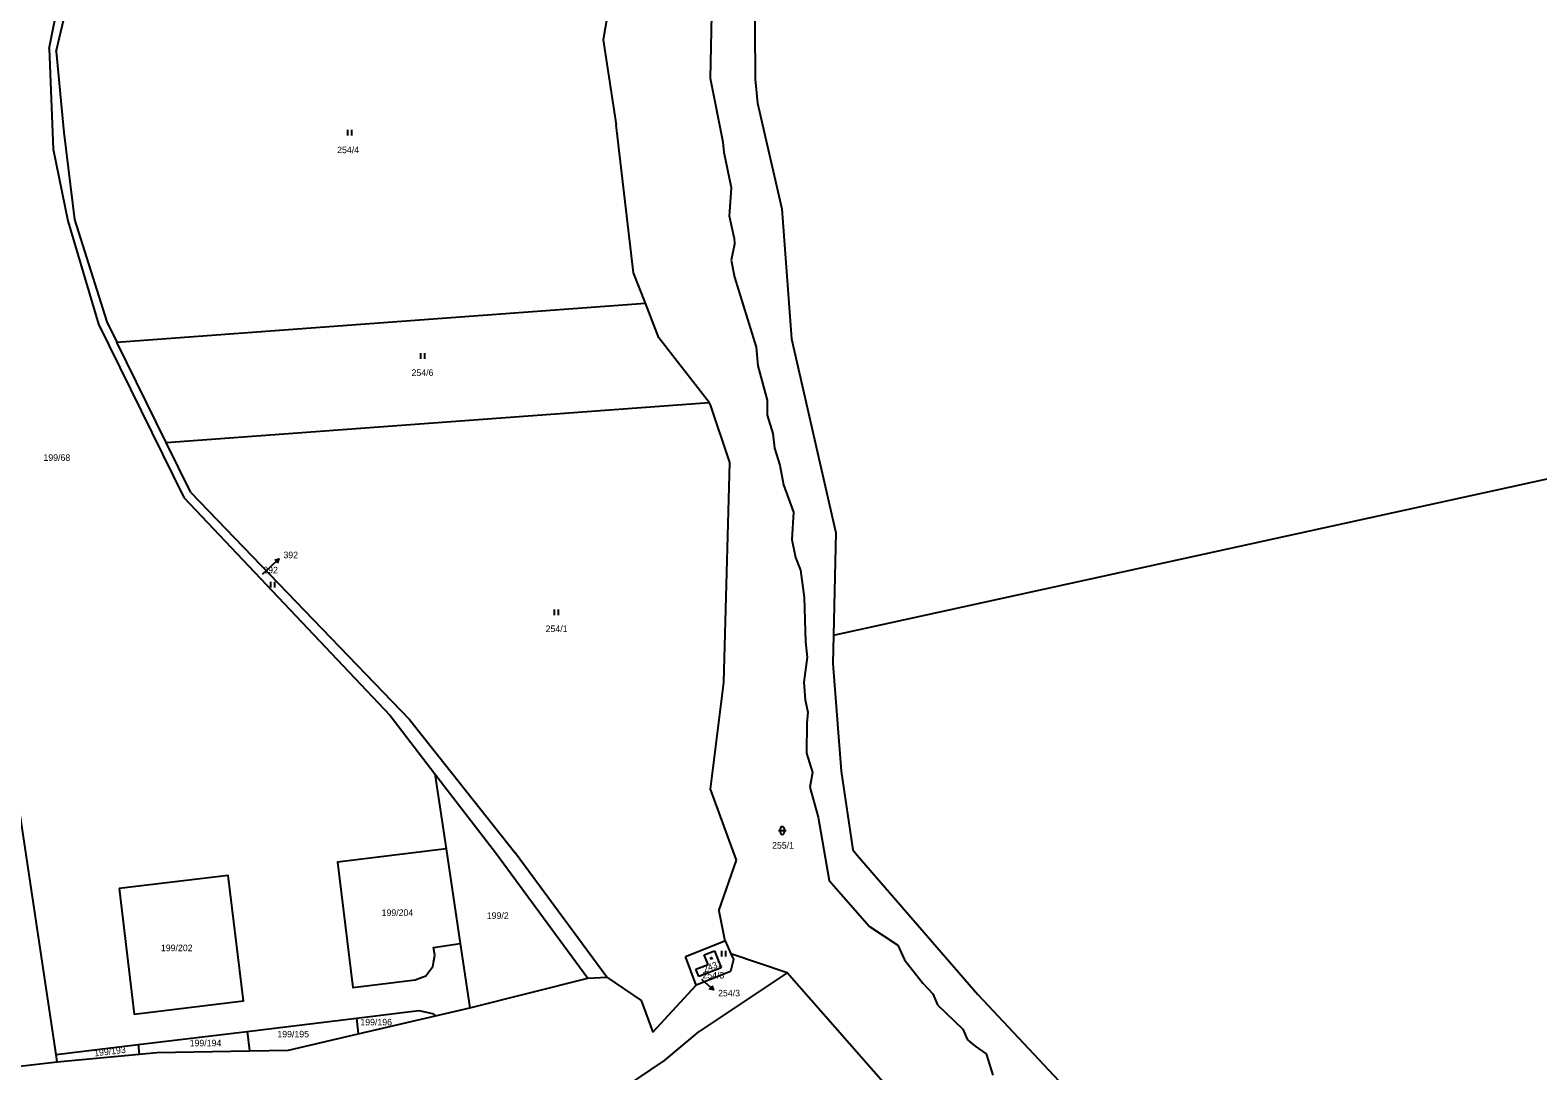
# Model space of a CAD drawing. Extents: x -735249 to -729401, y -1124843 to -1121828.
# Drawn here: x -732832.6 to -732441, y -1123543.4 to -1123273.2 of the extents above; entities that cross this region are included whole.
import ezdxf

# ---------------------------------------------------------------- set-up
doc = ezdxf.new("R2010")
doc.units = 0
for name, color, linetype in [('Vrstva 1', 7, 'Continuous'), ('Vrstva 16', 7, 'Continuous'), ('Vrstva 18', 7, 'Continuous'), ('Vrstva 19', 7, 'Continuous'), ('Vrstva 25', 7, 'Continuous'), ('Vrstva 4', 7, 'Continuous')]:
    doc.layers.add(name, color=color, linetype=linetype)

msp = doc.modelspace()

# ---------------------------------------------------------------- linework, layer by layer
at = {"layer": 'Vrstva 1'}
for points in [[(-732825.86, -1123539.19), (-732873.09, -1123224.61)], [(-732680.05, -1123253.87), (-732683.74, -1123275.75)], [(-732644.47, -1123258.86), (-732644.24, -1123285.88)], [(-732827.64, -1123277.95), (-732825.06, -1123264.97)], [(-732825.83, -1123278.77), (-732822.56, -1123264.84)], [(-732683.74, -1123275.75), (-732680.35, -1123297.82)], [(-732827.64, -1123277.95), (-732826.6, -1123304.11)], [(-732825.83, -1123278.77), (-732823.86, -1123299.75)], [(-732644.24, -1123285.88), (-732643.63, -1123292.17)], [(-732643.63, -1123292.17), (-732637.29, -1123319.6)], [(-732823.86, -1123299.75), (-732821.06, -1123322.37)], [(-732675.89, -1123336.19), (-732680.35, -1123297.82)], [(-732826.6, -1123304.11), (-732822.76, -1123322.68)], [(-732637.29, -1123319.6), (-732634.83, -1123353.3)], [(-732822.76, -1123322.68), (-732814.79, -1123349.5)], [(-732821.06, -1123322.37), (-732812.66, -1123348.89)], [(-732672.78, -1123344.05), (-732675.89, -1123336.19)], [(-732810.07, -1123354.2), (-732672.78, -1123344.05)], [(-732669.25, -1123353.08), (-732672.78, -1123344.05)], [(-732814.79, -1123349.5), (-732792.63, -1123394.54)], [(-732812.66, -1123348.89), (-732810.07, -1123354.2)], [(-732797.23, -1123380.27), (-732810.07, -1123354.2)], [(-732656.23, -1123369.85), (-732669.25, -1123353.08)], [(-732634.83, -1123353.3), (-732623.29, -1123403.75)], [(-732623.89, -1123430.24), (-732300.13, -1123359.43)], [(-732797.23, -1123380.27), (-732656.23, -1123369.85)], [(-732655.85, -1123370.5), (-732656.23, -1123369.85)], [(-732650.83, -1123385.45), (-732655.85, -1123370.5)], [(-732790.84, -1123393.28), (-732797.23, -1123380.27)], [(-732652.44, -1123442.59), (-732650.83, -1123385.45)], [(-732792.63, -1123394.54), (-732739.09, -1123451.17)], [(-732790.84, -1123393.28), (-732734.02, -1123452.2)], [(-732623.29, -1123403.75), (-732623.89, -1123430.24)], [(-732623.89, -1123430.24), (-732624.05, -1123437.63)], [(-732624.05, -1123437.63), (-732621.93, -1123465.61)], [(-732655.85, -1123470.29), (-732652.44, -1123442.59)], [(-732739.09, -1123451.17), (-732727.46, -1123466.32)], [(-732734.02, -1123452.2), (-732706.58, -1123486.78)], [(-732727.46, -1123466.32), (-732711.68, -1123486.72)], [(-732727.46, -1123466.32), (-732724.54, -1123485.78)], [(-732621.93, -1123465.61), (-732618.9, -1123486.04)], [(-732649.13, -1123488.69), (-732655.85, -1123470.29)], [(-732724.54, -1123485.78), (-732752.74, -1123489.21), (-732748.79, -1123521.77), (-732732.59, -1123519.81), (-732729.78, -1123518.71), (-732727.97, -1123516.32), (-732727.51, -1123513.36), (-732727.78, -1123511.37), (-732720.85, -1123510.33)], [(-732724.54, -1123485.78), (-732720.85, -1123510.33)], [(-732711.68, -1123486.72), (-732687.74, -1123519.34)], [(-732682.79, -1123519.1), (-732706.58, -1123486.78)], [(-732618.9, -1123486.04), (-732617.8, -1123487.4)], [(-732617.8, -1123487.4), (-732586.41, -1123523.54)], [(-732653.67, -1123501.86), (-732649.13, -1123488.69)], [(-732809.47, -1123496.09), (-732805.53, -1123528.66), (-732777.18, -1123525.22), (-732781.13, -1123492.65), (-732809.47, -1123496.09)], [(-732653.67, -1123501.86), (-732652.14, -1123509.65)], [(-732720.85, -1123510.33), (-732718.35, -1123527.01)], [(-732662.32, -1123513.75), (-732652.14, -1123509.65)], [(-732652.14, -1123509.65), (-732652.02, -1123509.61)], [(-732652.02, -1123509.61), (-732650.56, -1123512.98)], [(-732659.6, -1123521.17), (-732662.32, -1123513.75)], [(-732659.65, -1123517.02), (-732656.51, -1123515.76)], [(-732657.51, -1123513.27), (-732654.81, -1123512.25)], [(-732656.51, -1123515.76), (-732657.51, -1123513.27)], [(-732654.81, -1123512.25), (-732653.06, -1123516.63)], [(-732649.92, -1123514.47), (-732650.69, -1123517.61)], [(-732635.91, -1123517.96), (-732650.56, -1123512.98)], [(-732650.56, -1123512.98), (-732649.92, -1123514.47)], [(-732718.35, -1123527.01), (-732687.74, -1123519.34)], [(-732687.74, -1123519.34), (-732682.79, -1123519.1)], [(-732682.79, -1123519.1), (-732673.91, -1123525.14)], [(-732658.91, -1123518.86), (-732659.65, -1123517.02)], [(-732650.69, -1123517.61), (-732659.6, -1123521.17)], [(-732653.06, -1123516.63), (-732658.91, -1123518.86)], [(-732635.91, -1123517.96), (-732658.84, -1123533.21)], [(-732607.31, -1123550.57), (-732635.91, -1123517.96)], [(-732670.83, -1123533.38), (-732659.6, -1123521.17)], [(-732586.41, -1123523.54), (-732560.13, -1123551.66)], [(-732727.33, -1123529.11), (-732718.35, -1123527.01)], [(-732673.91, -1123525.14), (-732670.83, -1123533.38)], [(-732776.22, -1123533.16), (-732747.83, -1123529.72)], [(-732747.83, -1123529.72), (-732731.63, -1123527.75), (-732728.07, -1123528.54), (-732727.33, -1123529.11)], [(-732747.83, -1123529.72), (-732747.34, -1123533.79)], [(-732747.34, -1123533.79), (-732727.33, -1123529.11)], [(-732804.57, -1123536.6), (-732776.22, -1123533.16)], [(-732776.22, -1123533.16), (-732775.61, -1123538.2)], [(-732765.44, -1123538.02), (-732747.34, -1123533.79)], [(-732667.85, -1123540.71), (-732658.84, -1123533.21)], [(-732825.86, -1123539.19), (-732804.57, -1123536.6)], [(-732825.57, -1123541.1), (-732825.86, -1123539.19)], [(-732825.57, -1123541.1), (-732804.27, -1123539.07)], [(-732804.57, -1123536.6), (-732804.27, -1123539.07)], [(-732804.27, -1123539.07), (-732799.66, -1123538.63)], [(-732799.66, -1123538.63), (-732775.61, -1123538.2)], [(-732775.61, -1123538.2), (-732765.44, -1123538.02)], [(-732836.01, -1123542.25), (-732825.57, -1123541.1)], [(-732682.19, -1123550.44), (-732667.85, -1123540.71)]]:
    msp.add_lwpolyline(points, dxfattribs=at)
at = {"layer": 'Vrstva 16'}
for points in [[(-732772.23, -1123414.43), (-732770.19, -1123412.54)], [(-732658.17, -1123519.62), (-732657.33, -1123520.37)]]:
    msp.add_lwpolyline(points, dxfattribs=at)
at = {"layer": 'Vrstva 25'}
for points in [[(-732750.087, -1123300.535), (-732750.087, -1123299.035)], [(-732749.053, -1123300.535), (-732749.053, -1123299.035)], [(-732731.097, -1123358.555), (-732731.097, -1123357.055)], [(-732730.063, -1123358.555), (-732730.063, -1123357.055)], [(-732770.19, -1123412.54), (-732767.989, -1123410.502)], [(-732769.063, -1123410.815), (-732767.989, -1123410.502), (-732768.383, -1123411.548)], [(-732770.057, -1123417.925), (-732770.057, -1123416.425)], [(-732769.023, -1123417.925), (-732769.023, -1123416.425)], [(-732696.397, -1123425.125), (-732696.397, -1123423.625)], [(-732695.363, -1123425.125), (-732695.363, -1123423.625)], [(-732637.72, -1123481.51), (-732637.72, -1123480.51)], [(-732636.72, -1123480.51), (-732636.72, -1123481.51)], [(-732638.22, -1123481.01), (-732636.22, -1123481.01)], [(-732652.917, -1123513.725), (-732652.917, -1123512.225)], [(-732651.883, -1123513.725), (-732651.883, -1123512.225)], [(-732657.33, -1123520.37), (-732655.094, -1123522.369)], [(-732655.506, -1123521.33), (-732655.094, -1123522.369), (-732656.173, -1123522.075)]]:
    msp.add_lwpolyline(points, dxfattribs=at)
msp.add_circle((-732655.63, -1123514.17), 0.175, dxfattribs=at)
for centre, start, end in [((-732637.22, -1123480.51), 0.10099, 180.00143), ((-732637.22, -1123481.51), 180.10243, 0.00286)]:
    msp.add_arc(centre, 0.5, start, end, dxfattribs=at)
at = {"layer": 'Vrstva 4'}
for points in [[(-732655.86, -1123285.79), (-732655.35, -1123260.83)], [(-732652.54, -1123302.28), (-732655.86, -1123285.79)], [(-732652.35, -1123305), (-732652.54, -1123302.28)], [(-732650.37, -1123314.1), (-732652.35, -1123305)], [(-732650.94, -1123321.51), (-732650.37, -1123314.1)], [(-732649.75, -1123327.06), (-732650.94, -1123321.51)], [(-732649.75, -1123327.06), (-732649.65, -1123328.78)], [(-732649.65, -1123328.78), (-732650.5, -1123332.89)], [(-732650.5, -1123332.89), (-732649.67, -1123337.3)], [(-732649.67, -1123337.3), (-732644.01, -1123355.52)], [(-732644.01, -1123355.52), (-732643.58, -1123360.35)], [(-732643.58, -1123360.35), (-732641.16, -1123369.26)], [(-732641.16, -1123369.26), (-732641.18, -1123373.19)], [(-732641.18, -1123373.19), (-732639.63, -1123377.95)], [(-732639.63, -1123377.95), (-732639.24, -1123381.71)], [(-732639.24, -1123381.71), (-732637.81, -1123386.15)], [(-732637.81, -1123386.15), (-732636.94, -1123391.21)], [(-732636.94, -1123391.21), (-732634.33, -1123398.36)], [(-732634.33, -1123398.36), (-732634.72, -1123405.48)], [(-732634.72, -1123405.48), (-732633.82, -1123410.12)], [(-732633.82, -1123410.12), (-732632.48, -1123413.4)], [(-732632.48, -1123413.4), (-732631.5, -1123420.54)], [(-732631.5, -1123420.54), (-732631.21, -1123432.05)], [(-732631.21, -1123432.05), (-732630.73, -1123436.03)], [(-732630.73, -1123436.03), (-732631.63, -1123442.48)], [(-732631.63, -1123442.48), (-732631.3, -1123447.04)], [(-732631.3, -1123447.04), (-732630.57, -1123450.29)], [(-732630.88, -1123453.16), (-732630.9, -1123460.94)], [(-732630.57, -1123450.29), (-732630.88, -1123453.16)], [(-732630.9, -1123460.94), (-732629.41, -1123465.92)], [(-732629.41, -1123465.92), (-732630.02, -1123469.76)], [(-732630.02, -1123469.76), (-732627.87, -1123477.56)], [(-732627.87, -1123477.56), (-732625.03, -1123494.01)], [(-732625.03, -1123494.01), (-732614.53, -1123505.96)], [(-732614.53, -1123505.96), (-732607.22, -1123510.75)], [(-732607.22, -1123510.75), (-732605.49, -1123514.55)], [(-732605.49, -1123514.55), (-732600.73, -1123520.66)], [(-732600.73, -1123520.66), (-732598.13, -1123523.41)], [(-732598.13, -1123523.41), (-732596.89, -1123526.23)], [(-732596.89, -1123526.23), (-732590.36, -1123532.56)], [(-732590.36, -1123532.56), (-732589.13, -1123535.33)], [(-732589.13, -1123535.33), (-732587.11, -1123536.97)], [(-732587.11, -1123536.97), (-732584.29, -1123538.98)], [(-732584.29, -1123538.98), (-732582.54, -1123544.54)]]:
    msp.add_lwpolyline(points, dxfattribs=at)

# ---------------------------------------------------------------- texts
at = {"layer": 'Vrstva 16'}
for s, p in [('392', (-732766.79, -1123410.3)), ('254/3', (-732653.89, -1123524.07))]:
    msp.add_text(s, height=1.7, dxfattribs=at).set_placement(p)
at = {"layer": 'Vrstva 18'}
for s, p in [('254/4', (-732752.83, -1123305.13)), ('254/6', (-732733.52, -1123362.98)), ('199/68', (-732829.13, -1123385.02)), ('392', (-732772.03, -1123414.23)), ('254/1', (-732698.68, -1123429.47)), ('255/1', (-732639.86, -1123485.71)), ('199/204', (-732741.288, -1123503.18)), ('199/2', (-732713.97, -1123503.95)), ('199/202', (-732798.618, -1123512.33)), ('254/3', (-732657.97, -1123519.42)), ('199/196', (-732746.808, -1123531.6)), ('199/194', (-732791.158, -1123537.03)), ('199/195', (-732768.368, -1123534.72))]:
    msp.add_text(s, height=1.7, dxfattribs=at).set_placement(p)
msp.add_text('199/193', height=1.7, rotation=6.70005, dxfattribs=at).set_placement((-732815.843, -1123539.671))
at = {"layer": 'Vrstva 19'}
msp.add_text('2431', height=1.7, rotation=21.00017, dxfattribs=at).set_placement((-732657.415, -1123517.902))

doc.saveas('drawing.dxf')
